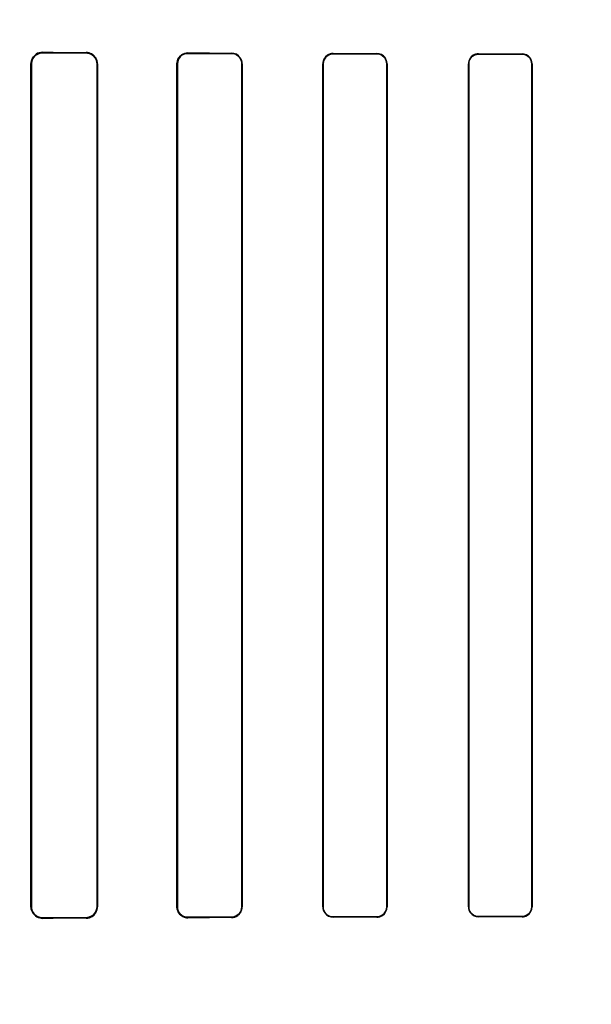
# Model space of a CAD drawing. Header units: millimetres. Extents: x 0 to 297, y 0 to 210.
# Tile 443 of 499: x 242.245 to 242.383, y 158.506 to 158.744. Entities that reach past the tile are written whole.
import ezdxf

# ---------------------------------------------------------------- set-up
doc = ezdxf.new("R2010")
doc.units = ezdxf.units.MM
doc.header["$LTSCALE"] = 16.335
doc.layers.get('0').update_dxf_attribs({"linetype": 'CONTINUOUS'})
for name, color, linetype in [('AXES_REF', 7, 'CONTINUOUS'), ('INTFCLR_1', 7, 'CONTINUOUS'), ('INTFCLR_72935', 7, 'CONTINUOUS')]:
    doc.layers.add(name, color=color, linetype=linetype)

msp = doc.modelspace()

# ---------------------------------------------------------------- linework, layer by layer
at = {"color": 7, "linetype": 'Continuous'}
for radius in [6.787079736, 6.7865, 6.743039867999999]:
    msp.add_circle((241.4889109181, 154.7114647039), radius, dxfattribs=at)
for radius, start, end in [(6.72, 278.2771290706, 261.7228709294), (6.874, 113.0826918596, 346.8308908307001)]:
    msp.add_arc((241.4889109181, 154.7114647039), radius, start, end, dxfattribs=at)
at = {"layer": 'AXES_REF', "color": 9, "linetype": 'Continuous'}
msp.add_circle((241.4889109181, 154.7114647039), 4.150003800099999, dxfattribs=at)
msp.add_arc((241.4889109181, 154.7114647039), 6.191158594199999, 94.4118118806, 85.5881881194, dxfattribs=at)
at = {"layer": 'INTFCLR_1', "color": 9, "linetype": 'Continuous'}
for p, q in [((242.2503566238, 158.7356184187), (242.2503566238, 158.7357425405)), ((242.2608566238, 158.7356909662), (242.2608566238, 158.7355740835)), ((242.2853566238, 158.7354837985), (242.2853566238, 158.7355884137)), ((242.2958566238, 158.7355504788), (242.2958566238, 158.7354498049)), ((242.3203566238, 158.7353794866), (242.3203566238, 158.7354729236)), ((242.3308566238, 158.7354437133), (242.3308566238, 158.7353527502)), ((242.3553566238, 158.7352972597), (242.3553566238, 158.7353835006)), ((242.3658566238, 158.7353607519), (242.3658566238, 158.7352761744)), ((242.24755411, 158.7329547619), (242.2476810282, 158.7329547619)), ((242.2634655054, 158.7329547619), (242.2635802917, 158.7329547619)), ((242.2827129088, 158.7329547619), (242.2828189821, 158.7329547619)), ((242.2983439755, 158.7329547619), (242.2984434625, 158.7329547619)), ((242.3178311, 158.7329547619), (242.3179254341, 158.7329547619)), ((242.3332487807, 158.7329547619), (242.3333389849, 158.7329547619)), ((242.3529223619, 158.7329547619), (242.3530092, 158.7329547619)), ((242.3681735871, 158.7329547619), (242.3682576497, 158.7329547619)), ((242.2476810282, 158.5299547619), (242.24755411, 158.5299547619)), ((242.2635802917, 158.5299547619), (242.2634655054, 158.5299547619)), ((242.2828189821, 158.5299547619), (242.2827129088, 158.5299547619)), ((242.2984434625, 158.5299547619), (242.2983439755, 158.5299547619)), ((242.3179254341, 158.5299547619), (242.3178311, 158.5299547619)), ((242.3333389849, 158.5299547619), (242.3332487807, 158.5299547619)), ((242.3530092, 158.5299547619), (242.3529223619, 158.5299547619)), ((242.3682576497, 158.5299547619), (242.3681735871, 158.5299547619)), ((242.2503566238, 158.5271669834), (242.2503566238, 158.5272911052)), ((242.2608566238, 158.5273354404), (242.2608566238, 158.5272185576)), ((242.2853566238, 158.5273211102), (242.2853566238, 158.5274257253)), ((242.2958566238, 158.5274597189), (242.2958566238, 158.5273590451)), ((242.3203566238, 158.5274366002), (242.3203566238, 158.5275300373)), ((242.3308566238, 158.5275567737), (242.3308566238, 158.5274658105)), ((242.3553566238, 158.5275260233), (242.3553566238, 158.5276122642)), ((242.3658566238, 158.5276333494), (242.3658566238, 158.5275487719))]:
    msp.add_line(p, q, dxfattribs=at)
at = {"layer": 'INTFCLR_1', "color": 6, "linetype": 'Continuous'}
for p, q in [((242.24755411, 158.7329547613), (242.24755411, 158.5299547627)), ((242.2476810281, 158.7329547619), (242.2476810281, 158.5299547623)), ((242.2634655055, 158.5299547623), (242.2634655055, 158.7329547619)), ((242.2635802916, 158.5299547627), (242.2635802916, 158.7329547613)), ((242.2827129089, 158.7329547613), (242.2827129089, 158.5299547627)), ((242.2828189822, 158.7329547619), (242.2828189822, 158.5299547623)), ((242.2983439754, 158.5299547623), (242.2983439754, 158.7329547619)), ((242.2984434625, 158.5299547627), (242.2984434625, 158.7329547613)), ((242.3178311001, 158.7329547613), (242.3178311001, 158.5299547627)), ((242.317925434, 158.7329547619), (242.317925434, 158.5299547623)), ((242.3332487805, 158.5299547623), (242.3332487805, 158.7329547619)), ((242.3333389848, 158.5299547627), (242.3333389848, 158.7329547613)), ((242.3529223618, 158.7329547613), (242.3529223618, 158.5299547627)), ((242.3530092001, 158.7329547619), (242.3530092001, 158.5299547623)), ((242.3681735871, 158.5299547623), (242.3681735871, 158.7329547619)), ((242.3682576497, 158.5299547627), (242.3682576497, 158.7329547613))]:
    msp.add_line(p, q, dxfattribs=at)
at = {"layer": 'INTFCLR_1', "color": 7, "linetype": 'Continuous'}
for points in [[(242.2503566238, 158.7356184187), (242.2502612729, 158.7356171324), (242.2501650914, 158.7356123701), (242.2500682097, 158.7356040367), (242.2499700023, 158.7355919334), (242.2498713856, 158.735576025), (242.2497747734, 158.7355567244), (242.2496810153, 158.7355343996), (242.2495894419, 158.7355090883), (242.249500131, 158.7354809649)], [(242.2495037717, 158.5274273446), (242.2495913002, 158.5273998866), (242.2496808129, 158.5273751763), (242.2497722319, 158.5273533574), (242.249865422, 158.5273345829), (242.2499603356, 158.5273189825), (242.2500570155, 158.5273066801), (242.2501553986, 158.5272978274), (242.2502553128, 158.5272925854), (242.2503566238, 158.5272911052)]]:
    msp.add_lwpolyline(points, dxfattribs=at)
at = {"layer": 'INTFCLR_1', "color": 6, "linetype": 'Continuous'}
for centre, major_axis, ratio, start_param, end_param in [((242.5531066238, 158.7364547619), (0.3650864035, 0), 0.0034906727, -2.5485709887, -2.4989177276), ((242.5531066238, 158.7364547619), (0.3860864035, 0), 0.0034906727, -2.4721230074, -2.4294368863), ((242.5531066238, 158.7364547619), (0.3650864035, 0), 0.0034906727, -2.3940887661, -2.3526946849), ((242.5531066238, 158.7364547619), (0.3860864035, 0), 0.0034906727, -2.3371288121, -2.3000343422), ((242.5531066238, 158.7364547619), (0.3650864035, 0), 0.0034906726, -2.2620717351, -2.2252929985), ((242.5531066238, 158.7364547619), (0.3860864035, 0), 0.0034906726, -2.217857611, -2.1841931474), ((242.5531066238, 158.7364547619), (0.3650864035, 0), 0.0034906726, -2.1431981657, -2.1093469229), ((242.5531066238, 158.7364547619), (0.3860864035, 0), 0.0034906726, -2.108530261, -2.0771538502), ((242.5531066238, 158.5264547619), (0.3860864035, 0), 0.0034906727, 2.4294368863, 2.4721230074), ((242.5531066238, 158.5264547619), (0.3650864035, 0), 0.0034906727, 2.4989177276, 2.5485709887), ((242.5531066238, 158.526454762), (0.3860864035, 0), 0.0034906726, 2.3000343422, 2.3371288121), ((242.5531066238, 158.526454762), (0.3650864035, 0), 0.0034906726, 2.3526946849, 2.3940887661), ((242.5531066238, 158.5264547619), (0.3860864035, 0), 0.0034906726, 2.1841931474, 2.217857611), ((242.5531066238, 158.5264547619), (0.3650864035, 0), 0.0034906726, 2.2252929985, 2.2620717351), ((242.5531066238, 158.5264547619), (0.3860864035, 0), 0.0034906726, 2.0771538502, 2.108530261), ((242.5531066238, 158.5264547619), (0.3650864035, 0), 0.0034906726, 2.1093469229, 2.1431981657)]:
    msp.add_ellipse(centre, major_axis=major_axis, ratio=ratio, start_param=start_param, end_param=end_param, dxfattribs=at)
for points, knots in [([(242.2503566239, 158.735742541), (242.2498168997, 158.7357453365), (242.2483629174, 158.7353445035), (242.24755411, 158.7338349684), (242.24755411, 158.7329547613)], [0, 0, 0, 0, 0.3801090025, 1, 1, 1, 1]), ([(242.2635802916, 158.7329547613), (242.2635802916, 158.733451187), (242.2632139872, 158.7348604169), (242.2617431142, 158.7356868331), (242.2608566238, 158.7356909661)], [0, 0, 0, 0, 0.3589677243, 1, 1, 1, 1]), ([(242.2634655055, 158.7329547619), (242.2634655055, 158.7334495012), (242.2630955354, 158.7348034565), (242.2616878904, 158.7355707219), (242.2608566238, 158.7355740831)], [0, 0, 0, 0, 0.3731029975, 1, 1, 1, 1]), ([(242.2853566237, 158.7355884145), (242.2848175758, 158.7355904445), (242.2834393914, 158.7351795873), (242.2827129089, 158.7337580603), (242.2827129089, 158.7329547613)], [0, 0, 0, 0, 0.4015729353, 1, 1, 1, 1]), ([(242.2853566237, 158.7354837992), (242.2848493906, 158.7354855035), (242.2835288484, 158.735101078), (242.2828189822, 158.7337355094), (242.2828189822, 158.7329547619)], [0, 0, 0, 0, 0.3938217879, 1, 1, 1, 1]), ([(242.2984434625, 158.7329547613), (242.2984434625, 158.7334727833), (242.2980491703, 158.7348214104), (242.2966552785, 158.7355477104), (242.2958566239, 158.7355504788)], [0, 0, 0, 0, 0.3934300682, 1, 1, 1, 1]), ([(242.2983439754, 158.7329547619), (242.2983439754, 158.7334643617), (242.2979515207, 158.734762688), (242.2966134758, 158.7354474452), (242.2958566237, 158.7354498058)], [0, 0, 0, 0, 0.4023827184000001, 1, 1, 1, 1]), ([(242.320356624, 158.7354729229), (242.319870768, 158.7354743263), (242.3185605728, 158.7351109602), (242.3178311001, 158.7337496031), (242.3178311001, 158.7329547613)], [0, 0, 0, 0, 0.3793691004, 1, 1, 1, 1]), ([(242.320356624, 158.7353794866), (242.3198959, 158.7353807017), (242.3186362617, 158.7350376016), (242.317925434, 158.7337264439), (242.317925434, 158.7329547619)], [0, 0, 0, 0, 0.3738418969, 1, 1, 1, 1]), ([(242.3333389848, 158.7329547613), (242.3333389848, 158.7334768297), (242.3329332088, 158.734775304), (242.33159909, 158.7354417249), (242.3308566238, 158.7354437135)], [0, 0, 0, 0, 0.4128533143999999, 1, 1, 1, 1]), ([(242.3332487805, 158.7329547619), (242.3332487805, 158.7334629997), (242.3328523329, 158.7347153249), (242.3315671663, 158.7353510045), (242.3308566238, 158.7353527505)], [0, 0, 0, 0, 0.4170045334, 1, 1, 1, 1]), ([(242.3553566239, 158.7353835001), (242.3549054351, 158.735384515), (242.3536465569, 158.7350505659), (242.3529223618, 158.7337368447), (242.3529223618, 158.7329547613)], [0, 0, 0, 0, 0.3658474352, 1, 1, 1, 1]), ([(242.3553566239, 158.7352972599), (242.3547892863, 158.7352984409), (242.3535470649, 158.7348358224), (242.3530092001, 158.7335839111), (242.3530092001, 158.7329547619)], [0, 0, 0, 0, 0.4741700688, 1, 1, 1, 1]), ([(242.3682576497, 158.7329547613), (242.3682576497, 158.7334737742), (242.367850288, 158.7347325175), (242.3665612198, 158.7353592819), (242.3658566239, 158.7353607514)], [0, 0, 0, 0, 0.4241651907, 1, 1, 1, 1]), ([(242.3681735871, 158.7329547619), (242.3681735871, 158.733458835), (242.3677770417, 158.734674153), (242.3665334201, 158.7352748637), (242.3658566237, 158.7352761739)], [0, 0, 0, 0, 0.4268656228, 1, 1, 1, 1]), ([(242.24755411, 158.5299547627), (242.24755411, 158.5294730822), (242.2479053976, 158.5280346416), (242.2494237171, 158.527162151), (242.2503566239, 158.5271669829)], [0, 0, 0, 0, 0.3405065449, 1, 1, 1, 1]), ([(242.2608566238, 158.5272185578), (242.2613611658, 158.5272209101), (242.262770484, 158.527601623), (242.2635802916, 158.5290756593), (242.2635802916, 158.5299547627)], [0, 0, 0, 0, 0.3646494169, 1, 1, 1, 1]), ([(242.2608566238, 158.527335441), (242.2613211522, 158.5273373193), (242.2626667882, 158.5276830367), (242.2634655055, 158.5290960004), (242.2634655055, 158.5299547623)], [0, 0, 0, 0, 0.3510423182, 1, 1, 1, 1]), ([(242.2827129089, 158.5299547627), (242.2827129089, 158.5294508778), (242.2830925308, 158.528081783), (242.2845206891, 158.5273179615), (242.2853566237, 158.5273211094)], [0, 0, 0, 0, 0.3760825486, 1, 1, 1, 1]), ([(242.2828189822, 158.5299547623), (242.2828189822, 158.5294490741), (242.2832052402, 158.5281295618), (242.2845742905, 158.5274230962), (242.2853566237, 158.5274257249)], [0, 0, 0, 0, 0.3926071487, 1, 1, 1, 1]), ([(242.2958566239, 158.5273590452), (242.2963761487, 158.527360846), (242.2977231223, 158.527762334), (242.2984434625, 158.5291576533), (242.2984434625, 158.5299547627)], [0, 0, 0, 0, 0.3945869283, 1, 1, 1, 1]), ([(242.2958566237, 158.5274597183), (242.2963752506, 158.5274613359), (242.2976748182, 158.5278662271), (242.2983439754, 158.5292062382), (242.2983439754, 158.5299547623)], [0, 0, 0, 0, 0.409286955, 1, 1, 1, 1]), ([(242.3178311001, 158.5299547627), (242.3178311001, 158.5294347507), (242.318234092, 158.5281184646), (242.3195935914, 158.527434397), (242.320356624, 158.527436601)], [0, 0, 0, 0, 0.4052943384, 1, 1, 1, 1]), ([(242.317925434, 158.5299547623), (242.317925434, 158.5294461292), (242.3183216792, 158.5281771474), (242.319629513, 158.5275281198), (242.320356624, 158.5275300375)], [0, 0, 0, 0, 0.4115998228, 1, 1, 1, 1]), ([(242.3308566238, 158.5274658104), (242.3313279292, 158.5274670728), (242.3326146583, 158.5278237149), (242.3333389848, 158.5291650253), (242.3333389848, 158.5299547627)], [0, 0, 0, 0, 0.3737434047, 1, 1, 1, 1]), ([(242.3308566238, 158.5275567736), (242.3313050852, 158.5275578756), (242.332543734, 158.5278957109), (242.3332487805, 158.5291885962), (242.3332487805, 158.5299547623)], [0, 0, 0, 0, 0.3692179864, 1, 1, 1, 1]), ([(242.3529223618, 158.5299547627), (242.3529223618, 158.529435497), (242.3533294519, 158.5281625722), (242.3546378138, 158.5275244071), (242.3553566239, 158.5275260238)], [0, 0, 0, 0, 0.4194129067, 1, 1, 1, 1]), ([(242.3530092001, 158.5299547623), (242.3530092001, 158.5294498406), (242.3534061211, 158.5282213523), (242.3546673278, 158.5276108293), (242.3553566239, 158.5276122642)], [0, 0, 0, 0, 0.4228048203, 1, 1, 1, 1]), ([(242.3658566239, 158.5275487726), (242.3664368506, 158.5275499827), (242.3677070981, 158.5280266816), (242.3682576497, 158.5293091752), (242.3682576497, 158.5299547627)], [0, 0, 0, 0, 0.4733403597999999, 1, 1, 1, 1]), ([(242.3658566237, 158.5276333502), (242.3663302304, 158.5276342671), (242.3675385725, 158.5280007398), (242.3681735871, 158.5292491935), (242.3681735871, 158.5299547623)], [0, 0, 0, 0, 0.4016427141, 1, 1, 1, 1])]:
    msp.add_open_spline(points, degree=3, knots=knots, dxfattribs=at)
at = {"layer": 'INTFCLR_1', "color": 7, "linetype": 'Continuous'}
for points, knots in [([(242.2503566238, 158.7356184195), (242.2498554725, 158.7356114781), (242.2484720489, 158.7352583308), (242.2476768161, 158.7338083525), (242.2476810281, 158.7329547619)], [0, 0, 0, 0, 0.3699433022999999, 1, 1, 1, 1]), ([(242.2476810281, 158.5299547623), (242.2476808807, 158.5294915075), (242.2480194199, 158.5281120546), (242.2494686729, 158.5273060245), (242.2503566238, 158.5272911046)], [0, 0, 0, 0, 0.3428137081, 1, 1, 1, 1]), ([(242.2476810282, 158.5299547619), (242.2476810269, 158.5294728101), (242.2479838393, 158.5283621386), (242.2489260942, 158.5276195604), (242.2495037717, 158.5274273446)], [0, 0, 0, 0, 0.4418459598, 1, 1, 1, 1])]:
    msp.add_open_spline(points, degree=3, knots=knots, dxfattribs=at)
at = {"layer": 'INTFCLR_72935', "color": 9, "linetype": 'Continuous'}
for p, q in [((242.2503566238, 158.7357425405), (242.2503566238, 158.7356184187)), ((242.2608566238, 158.7355740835), (242.2608566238, 158.7356909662)), ((242.2853566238, 158.7355884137), (242.2853566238, 158.7354837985)), ((242.2958566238, 158.7354498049), (242.2958566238, 158.7355504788)), ((242.3203566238, 158.7354729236), (242.3203566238, 158.7353794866)), ((242.3308566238, 158.7353527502), (242.3308566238, 158.7354437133)), ((242.3553566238, 158.7353835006), (242.3553566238, 158.7352972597)), ((242.3658566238, 158.7352761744), (242.3658566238, 158.7353607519)), ((242.2476810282, 158.7329547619), (242.24755411, 158.7329547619)), ((242.2635802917, 158.7329547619), (242.2634655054, 158.7329547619)), ((242.2828189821, 158.7329547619), (242.2827129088, 158.7329547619)), ((242.2984434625, 158.7329547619), (242.2983439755, 158.7329547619)), ((242.3179254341, 158.7329547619), (242.3178311, 158.7329547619)), ((242.3333389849, 158.7329547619), (242.3332487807, 158.7329547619)), ((242.3530092, 158.7329547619), (242.3529223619, 158.7329547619)), ((242.3682576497, 158.7329547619), (242.3681735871, 158.7329547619)), ((242.24755411, 158.5299547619), (242.2476810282, 158.5299547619)), ((242.2634655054, 158.5299547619), (242.2635802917, 158.5299547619)), ((242.2827129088, 158.5299547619), (242.2828189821, 158.5299547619)), ((242.2983439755, 158.5299547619), (242.2984434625, 158.5299547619)), ((242.3178311, 158.5299547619), (242.3179254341, 158.5299547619)), ((242.3332487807, 158.5299547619), (242.3333389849, 158.5299547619)), ((242.3529223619, 158.5299547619), (242.3530092, 158.5299547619)), ((242.3681735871, 158.5299547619), (242.3682576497, 158.5299547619)), ((242.2503566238, 158.5272911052), (242.2503566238, 158.5271669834)), ((242.2608566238, 158.5272185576), (242.2608566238, 158.5273354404)), ((242.2853566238, 158.5274257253), (242.2853566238, 158.5273211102)), ((242.2958566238, 158.5273590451), (242.2958566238, 158.5274597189)), ((242.3203566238, 158.5275300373), (242.3203566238, 158.5274366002)), ((242.3308566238, 158.5274658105), (242.3308566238, 158.5275567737)), ((242.3553566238, 158.5276122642), (242.3553566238, 158.5275260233)), ((242.3658566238, 158.5275487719), (242.3658566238, 158.5276333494))]:
    msp.add_line(p, q, dxfattribs=at)
at = {"layer": 'INTFCLR_72935', "color": 6, "linetype": 'Continuous'}
for p, q in [((242.24755411, 158.5299547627), (242.24755411, 158.7329547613)), ((242.2476810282, 158.5299547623), (242.2476810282, 158.7329547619)), ((242.2634655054, 158.7329547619), (242.2634655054, 158.5299547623)), ((242.2635802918, 158.7329547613), (242.2635802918, 158.5299547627)), ((242.2827129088, 158.5299547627), (242.2827129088, 158.7329547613)), ((242.2828189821, 158.5299547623), (242.2828189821, 158.7329547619)), ((242.2983439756, 158.7329547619), (242.2983439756, 158.5299547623)), ((242.2984434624, 158.7329547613), (242.2984434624, 158.5299547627)), ((242.3178310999, 158.5299547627), (242.3178310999, 158.7329547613)), ((242.3179254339, 158.5299547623), (242.3179254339, 158.7329547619)), ((242.3332487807, 158.7329547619), (242.3332487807, 158.5299547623)), ((242.333338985, 158.7329547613), (242.333338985, 158.5299547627)), ((242.352922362, 158.5299547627), (242.352922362, 158.7329547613)), ((242.3530092, 158.5299547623), (242.3530092, 158.7329547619)), ((242.368173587, 158.7329547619), (242.368173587, 158.5299547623)), ((242.3682576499, 158.7329547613), (242.3682576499, 158.5299547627))]:
    msp.add_line(p, q, dxfattribs=at)
at = {"layer": 'INTFCLR_72935', "color": 7, "linetype": 'Continuous'}
for points in [[(242.2495037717, 158.7354821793), (242.2495913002, 158.7355096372), (242.2496808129, 158.7355343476), (242.2497722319, 158.7355561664), (242.249865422, 158.735574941), (242.2499603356, 158.7355905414), (242.2500570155, 158.7356028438), (242.2501553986, 158.7356116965), (242.2502553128, 158.7356169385), (242.2503566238, 158.7356184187)], [(242.2503566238, 158.5272911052), (242.2502612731, 158.5272923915), (242.2501650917, 158.5272971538), (242.25006821, 158.5273054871), (242.2499700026, 158.5273175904), (242.2498713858, 158.5273334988), (242.2497747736, 158.5273527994), (242.2496810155, 158.5273751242), (242.249589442, 158.5274004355), (242.249500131, 158.5274285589)], [(242.2844847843, 158.5274661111), (242.2845744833, 158.5274368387), (242.2846661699, 158.5274105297), (242.2847597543, 158.5273873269), (242.2848550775, 158.5273673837), (242.2849520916, 158.5273508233), (242.2850508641, 158.5273377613), (242.2851513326, 158.5273283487), (242.2852533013, 158.5273227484), (242.2853566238, 158.5273211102)]]:
    msp.add_lwpolyline(points, dxfattribs=at)
at = {"layer": 'INTFCLR_72935', "color": 6, "linetype": 'Continuous'}
for centre, major_axis, ratio, start_param, end_param in [((242.5531066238, 158.7364547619), (0.3650864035, 0), 0.0034906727, -2.5485709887, -2.4989177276), ((242.5531066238, 158.7364547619), (0.3860864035, 0), 0.0034906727, -2.4721230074, -2.4294368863), ((242.5531066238, 158.7364547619), (0.3650864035, 0), 0.0034906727, -2.3940887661, -2.3526946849), ((242.5531066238, 158.7364547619), (0.3860864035, 0), 0.0034906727, -2.3371288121, -2.3000343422), ((242.5531066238, 158.7364547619), (0.3650864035, 0), 0.0034906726, -2.262071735, -2.2252929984), ((242.5531066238, 158.7364547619), (0.3860864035, 0), 0.0034906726, -2.217857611, -2.1841931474), ((242.5531066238, 158.7364547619), (0.3650864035, 0), 0.0034906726, -2.1431981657, -2.1093469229), ((242.5531066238, 158.7364547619), (0.3860864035, 0), 0.0034906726, -2.108530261, -2.0771538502), ((242.5531066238, 158.5264547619), (0.3860864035, 0), 0.0034906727, 2.4294368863, 2.4721230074), ((242.5531066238, 158.5264547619), (0.3650864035, 0), 0.0034906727, 2.4989177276, 2.5485709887), ((242.5531066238, 158.526454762), (0.3860864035, 0), 0.0034906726, 2.3000343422, 2.3371288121), ((242.5531066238, 158.526454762), (0.3650864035, 0), 0.0034906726, 2.3526946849, 2.3940887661), ((242.5531066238, 158.5264547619), (0.3860864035, 0), 0.0034906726, 2.1841931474, 2.217857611), ((242.5531066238, 158.5264547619), (0.3650864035, 0), 0.0034906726, 2.2252929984, 2.262071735), ((242.5531066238, 158.5264547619), (0.3860864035, 0), 0.0034906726, 2.0771538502, 2.108530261), ((242.5531066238, 158.5264547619), (0.3650864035, 0), 0.0034906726, 2.1093469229, 2.1431981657)]:
    msp.add_ellipse(centre, major_axis=major_axis, ratio=ratio, start_param=start_param, end_param=end_param, dxfattribs=at)
for points, knots in [([(242.24755411, 158.7329547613), (242.24755411, 158.7334364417), (242.2479053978, 158.7348748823), (242.249423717, 158.735747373), (242.2503566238, 158.735742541)], [0, 0, 0, 0, 0.3405065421, 1, 1, 1, 1]), ([(242.2635802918, 158.7329547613), (242.2635802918, 158.7334217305), (242.2632423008, 158.7348240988), (242.2617696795, 158.7356867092), (242.2608566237, 158.7356909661)], [0, 0, 0, 0, 0.3383749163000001, 1, 1, 1, 1]), ([(242.2608566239, 158.7355740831), (242.2613211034, 158.735572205), (242.262666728, 158.7352265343), (242.2634655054, 158.7338135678), (242.2634655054, 158.7329547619)], [0, 0, 0, 0, 0.3510066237, 1, 1, 1, 1]), ([(242.2827129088, 158.7329547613), (242.2827129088, 158.7334586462), (242.283092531, 158.7348277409), (242.2845206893, 158.7355915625), (242.2853566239, 158.7355884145)], [0, 0, 0, 0, 0.3760825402, 1, 1, 1, 1]), ([(242.2828189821, 158.7329547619), (242.2828189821, 158.7334602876), (242.283205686, 158.7347794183), (242.2845742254, 158.7354864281), (242.2853566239, 158.7354837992)], [0, 0, 0, 0, 0.3925106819, 1, 1, 1, 1]), ([(242.2984434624, 158.7329547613), (242.2984434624, 158.7334703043), (242.2980511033, 158.7348180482), (242.2966574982, 158.7355477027), (242.2958566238, 158.7355504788)], [0, 0, 0, 0, 0.3916243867, 1, 1, 1, 1]), ([(242.2958566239, 158.7354498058), (242.2963540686, 158.7354482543), (242.2976490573, 158.7350651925), (242.2983439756, 158.7337230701), (242.2983439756, 158.7329547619)], [0, 0, 0, 0, 0.3930041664, 1, 1, 1, 1]), ([(242.3203566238, 158.7354729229), (242.3198599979, 158.7354743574), (242.3185472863, 158.7351001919), (242.3178310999, 158.7337396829), (242.3178310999, 158.7329547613)], [0, 0, 0, 0, 0.3875214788, 1, 1, 1, 1]), ([(242.3179254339, 158.7329547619), (242.3179254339, 158.7334636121), (242.3183212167, 158.7347330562), (242.3196296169, 158.735381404), (242.3203566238, 158.7353794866)], [0, 0, 0, 0, 0.4117378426, 1, 1, 1, 1]), ([(242.333338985, 158.7329547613), (242.333338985, 158.7334752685), (242.3329355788, 158.7347738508), (242.3316006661, 158.7354417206), (242.330856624, 158.7354437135)], [0, 0, 0, 0, 0.4116139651, 1, 1, 1, 1]), ([(242.3308566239, 158.7353527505), (242.3313170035, 158.7353516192), (242.3325584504, 158.7350021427), (242.3332487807, 158.7337100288), (242.3332487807, 158.7329547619)], [0, 0, 0, 0, 0.3787123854, 1, 1, 1, 1]), ([(242.3553566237, 158.7353835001), (242.3548922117, 158.7353845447), (242.353630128, 158.7350377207), (242.352922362, 158.7337247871), (242.352922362, 158.7329547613)], [0, 0, 0, 0, 0.3762139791, 1, 1, 1, 1]), ([(242.3530092, 158.7329547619), (242.3530092, 158.7334643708), (242.3534105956, 158.7346941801), (242.3546716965, 158.7352986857), (242.3553566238, 158.7352972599)], [0, 0, 0, 0, 0.4266160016, 1, 1, 1, 1]), ([(242.3682576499, 158.7329547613), (242.3682576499, 158.7334760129), (242.367848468, 158.7347355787), (242.3665591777, 158.7353592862), (242.3658566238, 158.7353607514)], [0, 0, 0, 0, 0.425926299, 1, 1, 1, 1]), ([(242.3658566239, 158.7352761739), (242.3663392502, 158.7352752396), (242.3675496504, 158.7348995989), (242.368173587, 158.7336519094), (242.368173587, 158.7329547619)], [0, 0, 0, 0, 0.4090842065, 1, 1, 1, 1]), ([(242.2503566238, 158.5271669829), (242.2498168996, 158.5271641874), (242.2483629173, 158.5275650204), (242.24755411, 158.5290745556), (242.24755411, 158.5299547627)], [0, 0, 0, 0, 0.3801090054, 1, 1, 1, 1]), ([(242.2608566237, 158.5272185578), (242.2613717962, 158.5272209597), (242.2627834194, 158.5276123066), (242.2635802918, 158.5290853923), (242.2635802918, 158.5299547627)], [0, 0, 0, 0, 0.3720910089, 1, 1, 1, 1]), ([(242.2634655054, 158.5299547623), (242.2634655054, 158.5294600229), (242.2630955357, 158.5281060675), (242.2616878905, 158.5273388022), (242.2608566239, 158.527335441)], [0, 0, 0, 0, 0.3731030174, 1, 1, 1, 1]), ([(242.2853566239, 158.5274257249), (242.2848430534, 158.5274239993), (242.2835207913, 158.5278144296), (242.2828189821, 158.5291798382), (242.2828189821, 158.5299547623)], [0, 0, 0, 0, 0.3985831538, 1, 1, 1, 1]), ([(242.2958566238, 158.5273590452), (242.2963844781, 158.5273608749), (242.2977335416, 158.5277704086), (242.2984434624, 158.5291653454), (242.2984434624, 158.5299547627)], [0, 0, 0, 0, 0.4007193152, 1, 1, 1, 1]), ([(242.2983439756, 158.5299547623), (242.2983439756, 158.5294478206), (242.2979550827, 158.5281495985), (242.2966160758, 158.5274620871), (242.2958566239, 158.5274597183)], [0, 0, 0, 0, 0.4003022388, 1, 1, 1, 1]), ([(242.3178310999, 158.5299547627), (242.3178310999, 158.5294352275), (242.3182328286, 158.5281185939), (242.3195930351, 158.5274343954), (242.3203566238, 158.527436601)], [0, 0, 0, 0, 0.4048977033, 1, 1, 1, 1]), ([(242.3203566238, 158.5275300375), (242.3198835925, 158.5275287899), (242.3186210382, 158.5278840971), (242.3179254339, 158.5291943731), (242.3179254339, 158.5299547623)], [0, 0, 0, 0, 0.3835126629, 1, 1, 1, 1]), ([(242.330856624, 158.5274658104), (242.3313400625, 158.5274671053), (242.3326295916, 158.527835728), (242.333338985, 158.5291761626), (242.333338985, 158.5299547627)], [0, 0, 0, 0, 0.3830624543, 1, 1, 1, 1]), ([(242.3332487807, 158.5299547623), (242.3332487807, 158.5294462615), (242.3328527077, 158.5281934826), (242.3315670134, 158.5275585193), (242.3308566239, 158.5275567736)], [0, 0, 0, 0, 0.4171826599, 1, 1, 1, 1]), ([(242.352922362, 158.5299547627), (242.352922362, 158.5294316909), (242.3533329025, 158.5281575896), (242.3546413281, 158.527524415), (242.3553566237, 158.5275260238)], [0, 0, 0, 0, 0.422387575, 1, 1, 1, 1]), ([(242.3553566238, 158.5276122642), (242.3547892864, 158.5276110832), (242.353547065, 158.5280737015), (242.3530092, 158.5293256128), (242.3530092, 158.5299547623)], [0, 0, 0, 0, 0.4741698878, 1, 1, 1, 1]), ([(242.3658566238, 158.5275487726), (242.3663085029, 158.527549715), (242.3675522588, 158.5278898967), (242.3682576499, 158.5291875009), (242.3682576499, 158.5299547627)], [0, 0, 0, 0, 0.3706542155, 1, 1, 1, 1]), ([(242.368173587, 158.5299547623), (242.368173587, 158.5294476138), (242.3677742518, 158.5282313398), (242.3665305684, 158.5276346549), (242.3658566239, 158.5276333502)], [0, 0, 0, 0, 0.4293886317, 1, 1, 1, 1])]:
    msp.add_open_spline(points, degree=3, knots=knots, dxfattribs=at)
at = {"layer": 'INTFCLR_72935', "color": 7, "linetype": 'Continuous'}
for points, knots in [([(242.2476810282, 158.7329547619), (242.2476808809, 158.7334180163), (242.2480194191, 158.7347974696), (242.2494686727, 158.7356034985), (242.2503566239, 158.7356184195)], [0, 0, 0, 0, 0.3428134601, 1, 1, 1, 1]), ([(242.2503566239, 158.5272911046), (242.2498554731, 158.5272980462), (242.2484720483, 158.5276511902), (242.2476768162, 158.5291011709), (242.2476810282, 158.5299547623)], [0, 0, 0, 0, 0.3699429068, 1, 1, 1, 1]), ([(242.249500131, 158.5274285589), (242.2490531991, 158.5275779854), (242.2480957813, 158.5282082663), (242.2476810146, 158.5293367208), (242.2476810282, 158.5299547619)], [0, 0, 0, 0, 0.4326207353, 1, 1, 1, 1]), ([(242.2853566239, 158.5273211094), (242.2848175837, 158.527324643), (242.2834412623, 158.5277257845), (242.2827073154, 158.5291514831), (242.2827129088, 158.5299547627)], [0, 0, 0, 0, 0.4015729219, 1, 1, 1, 1]), ([(242.2827129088, 158.5299547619), (242.2827129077, 158.5294824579), (242.2830067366, 158.52839504), (242.2839215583, 158.5276611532), (242.2844847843, 158.5274661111)], [0, 0, 0, 0, 0.4420893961, 1, 1, 1, 1])]:
    msp.add_open_spline(points, degree=3, knots=knots, dxfattribs=at)

doc.saveas('drawing.dxf')
